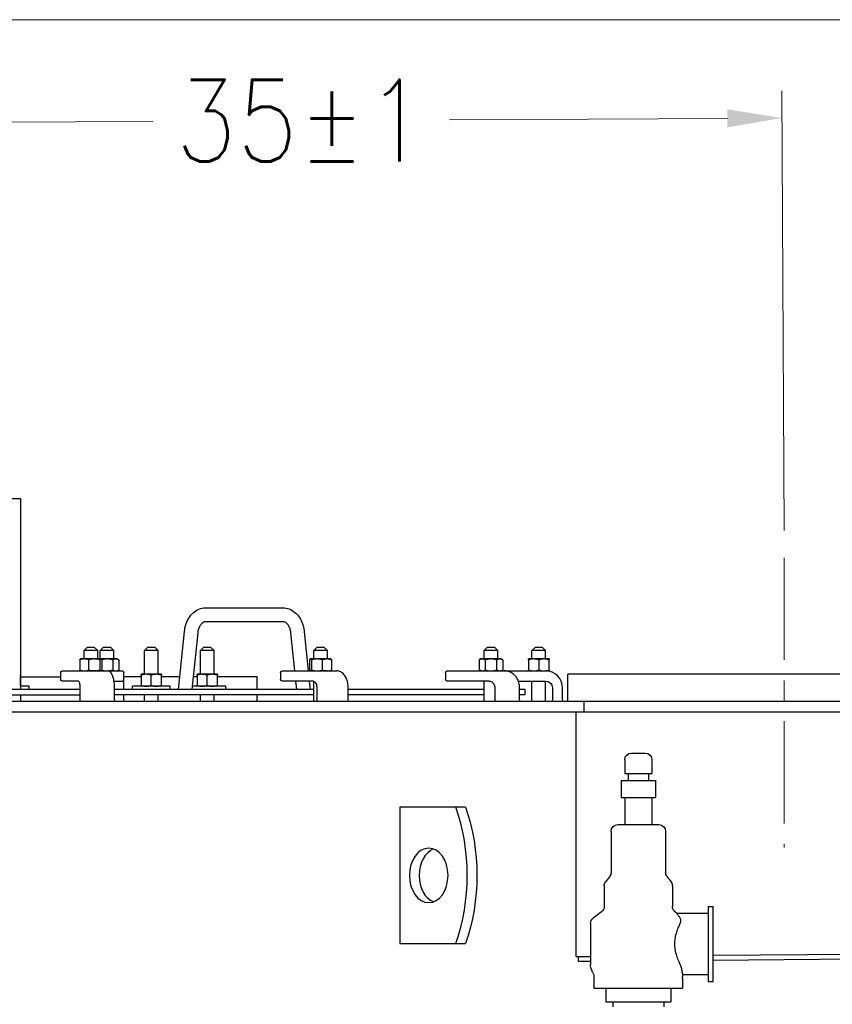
# Model space of a CAD drawing. Header units: inches. Extents: x 1 to 669, y 0 to 417.
# Tile 354 of 448: x 342 to 371, y 251 to 287. Entities that reach past the tile are written whole.
import ezdxf

# ---------------------------------------------------------------- set-up
doc = ezdxf.new("R2010")
doc.units = ezdxf.units.IN
doc.header["$LTSCALE"] = 12
doc.header["$MEASUREMENT"] = 0
doc.header["$PDMODE"] = 1
doc.linetypes.add('CSS', pattern=[0.5, 0.3125, -0.0625, 0.0625, -0.0625])
doc.layers.get('0').update_dxf_attribs({"linetype": 'CONTINUOUS'})
doc.layers.get('Defpoints').update_dxf_attribs({"linetype": 'CONTINUOUS'})
doc.layers.add('CSS', color=4, linetype='CSS', lineweight=13)
for name, color, linetype in [('D', 2, 'CONTINUOUS'), ('Q', 4, 'CONTINUOUS'), ('X', 1, 'CONTINUOUS')]:
    doc.layers.add(name, color=color, linetype=linetype)
doc.styles.get("Standard").update_dxf_attribs({"font": 'SIMPLEX.SHX', "width": 0.875})
doc.dimstyles.new('STANDARD$0', dxfattribs={"dimscale": 32, "dimtxt": 0.09375, "dimasz": 0.0625, "dimexe": 0.03125, "dimexo": 0.03125, "dimgap": 0.03125, "dimtad": 1, "dimtih": 1, "dimtoh": 1, "dimdec": 4, "dimzin": 12, "dimdsep": 46, "dimlunit": 5, "dimtxsty": 'Standard', "dimcen": -0.03125, "dimclrd": 256, "dimclre": 256, "dimclrt": 256, "dimadec": 0, "dimazin": 0, "dimtfac": 0.875, "dimtdec": 4, "dimtofl": 0, "dimtmove": 0, "dimatfit": 3, "dimfxl": 1, "dimtolj": 1, "dimtzin": 12, "dimlwd": 13, "dimlwe": 13, "dimarcsym": 0})

# ---------------------------------------------------------------- blocks, each defined once
blk = doc.blocks.new('*D25')
at = {"layer": 'D', "lineweight": 13, "transparency": 16777216}
for p, q in [((334.566, 278.682), (334.537, 284.212)), ((369.566, 268.272), (369.481, 284.397)), ((336.542, 283.222), (346.423, 283.275)), ((367.486, 283.386), (357.298, 283.332))]:
    blk.add_line(p, q, dxfattribs=at)
at = {"layer": 'D', "transparency": 16777216}
for points in [[(336.54, 283.556), (336.544, 282.889), (334.542, 283.212)], [(367.484, 283.719), (367.488, 283.053), (369.486, 283.397)]]:
    blk.add_solid(points, dxfattribs=at)
at = {"layer": 'Defpoints', "color": 0, "transparency": 16777216}
for p in [(334.542, 283.212), (334.572, 277.682), (369.572, 267.272)]:
    blk.add_point(p, dxfattribs=at)
at = {"layer": 'D', "transparency": 16777216, "insert": (351.861, 283.303), "char_height": 3, "attachment_point": 5}
blk.add_mtext('\\A1;35{}{\\C2;%%p1}', dxfattribs=at)
blk = doc.blocks.new('*D32')
at = {"layer": 'D', "lineweight": 13, "transparency": 16777216}
for p, q in [((378.509, 262.996), (415.075, 262.996)), ((414.075, 260.996), (414.075, 218.371)), ((414.075, 167.621), (414.075, 210.246)), ((370.131, 165.621), (415.075, 165.621))]:
    blk.add_line(p, q, dxfattribs=at)
at = {"layer": 'D', "transparency": 16777216}
for points in [[(413.742, 260.996), (414.408, 260.996), (414.075, 262.996)], [(413.742, 167.621), (414.408, 167.621), (414.075, 165.621)]]:
    blk.add_solid(points, dxfattribs=at)
at = {"layer": 'Defpoints', "color": 0, "transparency": 16777216}
for p in [(377.509, 262.996), (369.131, 165.621), (414.075, 165.621)]:
    blk.add_point(p, dxfattribs=at)
at = {"layer": 'D', "transparency": 16777216, "insert": (414.075, 214.308), "char_height": 3, "attachment_point": 5}
blk.add_mtext('\\A1;97{\\H0.875x;\\S1/2;}{}{\\C2;%%p1}', dxfattribs=at)
blk = doc.blocks.new('*D70')
at = {"layer": 'D', "lineweight": 13, "transparency": 16777216}
for p, q in [((327.545, 287.004), (425.205, 287.004)), ((424.205, 285.004), (424.205, 231.372)), ((424.205, 167.621), (424.205, 223.247)), ((370.131, 165.621), (425.205, 165.621))]:
    blk.add_line(p, q, dxfattribs=at)
at = {"layer": 'D', "transparency": 16777216}
for points in [[(423.871, 285.004), (424.538, 285.004), (424.205, 287.004)], [(423.871, 167.621), (424.538, 167.621), (424.205, 165.621)]]:
    blk.add_solid(points, dxfattribs=at)
at = {"layer": 'Defpoints', "color": 0, "transparency": 16777216}
for p in [(326.545, 287.004), (369.131, 165.621), (424.205, 165.621)]:
    blk.add_point(p, dxfattribs=at)
at = {"layer": 'D', "transparency": 16777216, "insert": (424.205, 227.309), "char_height": 3, "attachment_point": 5}
blk.add_mtext('\\A1;121{\\H0.875x;\\S1/2;}{}{\\C2;%%p1}', dxfattribs=at)

msp = doc.modelspace()

# ---------------------------------------------------------------- linework, layer by layer
at = {"extrusion": (-1, 4.93038e-32, -2.22045e-16)}
for p, q in [((348.35284, 265.43347), (351.19577, 265.43347)), ((348.35284, 264.93347), (351.19577, 264.93347)), ((347.35933, 262.43347), (347.57938, 264.56735)), ((347.86199, 262.43347), (348.07674, 264.51606)), ((351.47187, 264.51606), (351.61573, 263.12097)), ((351.96923, 264.56735), (352.11838, 263.12097)), ((344.02307, 263.99597), (343.89807, 263.87097)), ((344.02307, 263.99597), (344.27307, 263.99597)), ((344.27307, 263.99597), (344.39807, 263.87097)), ((344.61296, 263.99597), (344.48796, 263.87097)), ((344.61296, 263.99597), (344.86296, 263.99597)), ((344.86296, 263.99597), (344.98796, 263.87097)), ((346.23864, 263.99597), (346.11364, 263.87097)), ((346.23864, 263.99597), (346.48864, 263.99597)), ((346.48864, 263.99597), (346.61364, 263.87097)), ((348.29026, 263.99597), (348.16526, 263.87097)), ((348.29026, 263.99597), (348.54026, 263.99597)), ((348.54026, 263.99597), (348.66526, 263.87097)), ((352.44456, 263.99597), (352.31956, 263.87097)), ((352.44456, 263.99597), (352.69456, 263.99597)), ((352.69456, 263.99597), (352.81956, 263.87097)), ((358.69522, 263.99597), (358.57022, 263.87097)), ((358.69522, 263.99597), (358.94522, 263.99597)), ((358.94522, 263.99597), (359.07022, 263.87097)), ((360.44651, 263.99597), (360.32151, 263.87097)), ((360.44651, 263.99597), (360.69651, 263.99597)), ((360.69651, 263.99597), (360.82151, 263.87097)), ((344.39807, 263.87097), (343.89807, 263.87097)), ((343.89807, 263.55847), (343.89807, 263.87097)), ((344.39807, 263.55847), (344.39807, 263.87097)), ((344.98796, 263.87097), (344.48796, 263.87097)), ((344.48796, 263.55847), (344.48796, 263.87097)), ((344.98796, 263.55847), (344.98796, 263.87097)), ((346.61364, 263.87097), (346.11364, 263.87097)), ((346.11364, 262.99597), (346.11364, 263.87097)), ((346.61364, 262.99597), (346.61364, 263.87097)), ((348.66526, 263.87097), (348.16526, 263.87097)), ((348.16526, 262.99597), (348.16526, 263.87097)), ((348.66526, 262.99597), (348.66526, 263.87097)), ((352.81956, 263.87097), (352.31956, 263.87097)), ((352.31956, 263.55847), (352.31956, 263.87097)), ((352.81956, 263.55847), (352.81956, 263.87097)), ((359.07022, 263.87097), (358.57022, 263.87097)), ((358.57022, 263.55847), (358.57022, 263.87097)), ((359.07022, 263.55847), (359.07022, 263.87097)), ((360.82151, 263.87097), (360.32151, 263.87097)), ((360.32151, 263.55847), (360.32151, 263.87097)), ((360.82151, 263.55847), (360.82151, 263.87097)), ((343.74117, 263.52498), (343.74117, 263.15447)), ((343.77307, 263.55847), (343.76729, 263.55513)), ((345.11296, 263.55847), (343.77307, 263.55847)), ((344.07288, 263.15447), (344.07288, 263.52498)), ((344.47978, 263.52498), (344.47978, 263.15447)), ((344.52307, 263.55847), (344.52886, 263.55513)), ((344.55497, 263.52498), (344.55497, 263.15447)), ((344.95447, 263.52498), (344.95447, 263.15447)), ((345.11296, 263.55847), (345.17098, 263.52498)), ((345.17098, 263.52498), (345.17098, 263.15447)), ((352.16266, 263.52498), (352.16266, 263.15447)), ((352.19456, 263.55847), (352.18878, 263.55513)), ((352.94456, 263.55847), (352.19456, 263.55847)), ((352.23785, 263.52498), (352.23785, 263.15447)), ((352.64475, 263.15447), (352.64475, 263.52498)), ((352.94456, 263.55847), (352.95035, 263.55513)), ((352.97646, 263.52498), (352.97646, 263.15447)), ((358.44522, 263.55847), (358.38721, 263.52498)), ((358.38721, 263.52498), (358.38721, 263.15447)), ((359.19522, 263.55847), (358.44522, 263.55847)), ((358.60371, 263.52498), (358.60371, 263.15447)), ((359.03673, 263.15447), (359.03673, 263.52498)), ((359.19522, 263.55847), (359.25323, 263.52498)), ((359.25323, 263.52498), (359.25323, 263.15447)), ((360.94651, 263.55847), (360.19651, 263.55847)), ((360.19651, 263.52498), (360.19651, 263.15447)), ((360.57151, 263.52498), (360.57151, 263.15447)), ((360.94651, 263.15447), (360.94651, 263.52498)), ((343.0402, 263.06097), (343.0402, 262.80597)), ((343.1002, 263.12097), (345.30296, 263.12097)), ((343.77307, 263.12097), (343.76729, 263.12431)), ((344.52307, 263.12097), (344.52886, 263.12431)), ((345.11296, 263.12097), (345.17098, 263.15447)), ((345.36296, 262.43347), (345.36296, 263.06097)), ((346.73864, 262.99597), (345.98864, 262.99597)), ((345.98864, 262.96248), (345.98864, 262.59197)), ((346.36364, 262.59197), (346.36364, 262.96248)), ((346.73864, 262.59197), (346.73864, 262.96248)), ((348.79026, 262.99597), (348.04026, 262.99597)), ((348.04026, 262.96248), (348.04026, 262.59197)), ((348.41526, 262.59197), (348.41526, 262.96248)), ((348.79026, 262.59197), (348.79026, 262.96248)), ((351.09736, 263.06097), (351.09736, 262.80597)), ((351.15736, 263.12097), (353.16307, 263.12097)), ((352.19456, 263.12097), (352.18878, 263.12431)), ((352.81956, 263.1209), (352.81956, 263.12097)), ((352.94456, 263.12097), (352.95035, 263.12431)), ((357.14618, 263.06097), (357.14618, 262.80597)), ((357.20618, 263.12097), (360.94651, 263.12097)), ((358.44522, 263.12097), (358.38721, 263.15447)), ((359.07022, 263.12021), (359.07022, 263.12097)), ((359.19522, 263.12097), (359.25323, 263.15447)), ((377.50901, 262.99597), (361.63401, 262.99597)), ((361.63401, 261.99597), (361.63401, 262.99597)), ((343.69539, 262.74597), (343.1002, 262.74597)), ((344.99861, 262.74597), (345.30296, 262.74597)), ((347.05114, 262.55847), (345.67614, 262.55847)), ((345.67614, 262.43347), (345.67614, 262.55847)), ((347.05114, 262.43347), (347.05114, 262.55847)), ((349.10276, 262.55847), (347.87488, 262.55847)), ((349.10276, 262.43347), (349.10276, 262.55847)), ((352.29744, 262.74597), (351.15736, 262.74597)), ((351.6544, 262.74597), (351.68662, 262.43347)), ((352.15705, 262.74597), (352.18927, 262.43347)), ((352.31956, 261.99597), (352.31956, 262.74239)), ((358.75423, 262.74597), (357.20618, 262.74597)), ((358.57022, 261.99597), (358.57022, 262.74597)), ((359.82275, 262.74597), (360.82151, 262.74597)), ((360.32151, 261.99597), (360.32151, 262.74597)), ((360.82151, 261.99597), (360.82151, 262.74597)), ((343.74868, 262.43347), (325.39434, 262.43347)), ((334.82151, 262.24597), (343.74868, 262.24597)), ((343.74868, 262.49597), (343.74868, 262.05597)), ((345.01775, 262.05597), (345.01775, 262.49597)), ((352.31956, 262.43347), (345.01775, 262.43347)), ((352.31956, 262.24597), (345.01775, 262.24597)), ((345.36296, 262.05597), (345.36296, 262.24597)), ((346.11364, 261.99597), (346.11364, 262.24597)), ((346.61364, 261.99597), (346.61364, 262.24597)), ((348.16526, 261.99597), (348.16526, 262.24597)), ((348.66526, 261.99597), (348.66526, 262.24597)), ((352.43671, 262.49597), (352.43671, 262.05597)), ((353.58625, 262.05597), (353.58625, 262.49597)), ((358.57022, 262.43347), (353.58625, 262.43347)), ((358.57022, 262.24597), (353.58625, 262.24597)), ((358.96269, 262.49597), (358.96269, 262.05597)), ((359.86853, 262.05597), (359.86853, 262.49597)), ((360.07151, 262.43347), (359.86853, 262.43347)), ((360.07151, 262.24597), (359.86853, 262.24597)), ((360.07151, 262.24597), (360.07151, 262.43347)), ((361.07151, 262.49597), (361.07151, 262.05597)), ((361.44651, 262.05597), (361.44651, 262.49597)), ((379.94651, 261.99597), (304.57151, 261.99597)), ((344.98796, 261.99597), (344.98796, 262.00414)), ((362.2276, 261.99597), (362.2276, 261.62097)), ((304.57151, 261.62097), (379.94651, 261.62097)), ((357.87879, 258.12097), (355.47461, 258.12097)), ((355.47461, 253.12097), (357.87879, 253.12097)), ((366.97093, 252.68979), (379.94651, 252.80847)), ((361.94394, 252.64381), (362.47093, 252.64863)), ((362.47093, 252.46113), (362.0241, 252.45704)), ((379.94822, 252.62098), (366.97093, 252.50229))]:
    msp.add_line(p, q, dxfattribs=at)
for p, q in [((361.94394, 252.64381), (361.94394, 261.62097)), ((355.47461, 258.12097), (355.47461, 253.12097)), ((362.0241, 252.45704), (362.02238, 252.64453))]:
    msp.add_line(p, q)
at = {"extrusion": (2.22045e-16, -1.09476e-47, -1)}
for centre, radius, start, end in [((-343.1002, 263.06097), 0.06, 0, 90), ((-345.30296, 263.06097), 0.06, 90, 180), ((-351.15736, 263.06097), 0.06, 0, 90), ((-357.20618, 263.06097), 0.06, 0, 90), ((-343.1002, 262.80597), 0.06, 270, 360), ((-351.15736, 262.80597), 0.06, 270, 0), ((-357.20618, 262.80597), 0.06, 270, 0), ((-360.82151, 262.49597), 0.25, 90, 180), ((-343.80868, 262.05597), 0.06, 270, 360), ((-344.95775, 262.05597), 0.06, 180, 270), ((-345.30296, 262.05597), 0.06, 180, 270), ((-352.49671, 262.05597), 0.06, 270, 0), ((-353.52625, 262.05597), 0.06, 180, 270), ((-359.02269, 262.05597), 0.06, 270, 0), ((-359.80853, 262.05597), 0.06, 180, 270), ((-361.13151, 262.05597), 0.06, 270, 0), ((-361.38651, 262.05597), 0.06, 180, 270)]:
    msp.add_arc(centre, radius, start, end, dxfattribs=at)
for centre, radius, start, end in [((360.82151, 262.49597), 0.625, 0, 90), ((345.30296, 262.80597), 0.06, 270, 0)]:
    msp.add_arc(centre, radius, start, end)
for centre, major_axis, start_param, end_param in [((354.06114, 255.62097), (0, 5.5), -2.04265816, -1.09893449), ((356.88957, 255.62097), (0, 1), 0.25268026, 2.8889124)]:
    msp.add_ellipse(centre, major_axis=major_axis, ratio=0.70710678, start_param=start_param, end_param=end_param)
at = {"extrusion": (2.22045e-16, 0, -1)}
msp.add_ellipse((354.41469, 255.62097), major_axis=(0, -5.5), ratio=0.70710678, start_param=-2.04265816, end_param=-1.09893449, dxfattribs=at)
at = {"extrusion": (2.22045e-16, -1.09476e-47, -1)}
msp.add_ellipse((356.53601, 255.62097), major_axis=(0, 1), ratio=0.70710678, start_param=-3.14159265, end_param=3.14159265, dxfattribs=at)
for points, knots in [([(347.57938, 264.56735), (347.5884, 264.65479), (347.60629, 264.74094), (347.65968, 264.90557), (347.69517, 264.98407), (347.7837, 265.12822), (347.83679, 265.19391), (347.96021, 265.30588), (348.03073, 265.35212), (348.18383, 265.41561), (348.26621, 265.43294), (348.35023, 265.43347), (348.35154, 265.43347), (348.35284, 265.43347)], [4.85720148, 4.85720148, 4.85720148, 4.85720148, 5.14239824, 5.14239824, 5.42759501, 5.42759501, 5.71279178, 5.71279178, 5.99798854, 5.99798854, 6.27876111, 6.27876111, 6.28318531, 6.28318531, 6.28318531, 6.28318531]), ([(351.19577, 265.43347), (351.27352, 265.43347), (351.35109, 265.41864), (351.49956, 265.36192), (351.56979, 265.31885), (351.69506, 265.21208), (351.74989, 265.14796), (351.84187, 265.00641), (351.87909, 264.92893), (351.93593, 264.76585), (351.95556, 264.68023), (351.96737, 264.58451), (351.96834, 264.57593), (351.96923, 264.56735)], [0, 0, 0, 0, 0.26387876, 0.26387876, 0.54238985, 0.54238985, 0.82758661, 0.82758661, 1.11278338, 1.11278338, 1.39798015, 1.39798015, 1.42598383, 1.42598383, 1.42598383, 1.42598383]), ([(348.07674, 264.51606), (348.08206, 264.56768), (348.09242, 264.61775), (348.12116, 264.70896), (348.13945, 264.75013), (348.18024, 264.81993), (348.20268, 264.84856), (348.24801, 264.89337), (348.27068, 264.90879), (348.31111, 264.92812), (348.32876, 264.93229), (348.34805, 264.9334), (348.35044, 264.93347), (348.35284, 264.93347)], [4.85720148, 4.85720148, 4.85720148, 4.85720148, 5.13154504, 5.13154504, 5.40306124, 5.40306124, 5.67314606, 5.67314606, 5.95731824, 5.95731824, 6.24251501, 6.24251501, 6.28318531, 6.28318531, 6.28318531, 6.28318531]), ([(351.19577, 264.93347), (351.21258, 264.93347), (351.22961, 264.93037), (351.26883, 264.91411), (351.29099, 264.9006), (351.33731, 264.85857), (351.36126, 264.83005), (351.40384, 264.76072), (351.42263, 264.72073), (351.45259, 264.63184), (351.46374, 264.58295), (351.47069, 264.52689), (351.47131, 264.52148), (351.47187, 264.51606)], [0, 0, 0, 0, 0.28519677, 0.28519677, 0.57039353, 0.57039353, 0.8555903, 0.8555903, 1.12595912, 1.12595912, 1.39716781, 1.39716781, 1.42598383, 1.42598383, 1.42598383, 1.42598383]), ([(344.35465, 263.12097), (344.34943, 263.12097), (344.34399, 263.12094), (344.31063, 263.12067), (344.27756, 263.12019), (344.24427, 263.12019), (344.21097, 263.12019), (344.17304, 263.12067), (344.12779, 263.12094), (344.12012, 263.12097), (344.1125, 263.12097)], [-0.32527755, -0.32527755, -0.32527755, -0.32527755, -0.270018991, -0.270018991, 0, 0, 0, 0.270018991, 0.270018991, 0.32527755, 0.32527755, 0.32527755, 0.32527755]), ([(345.01775, 262.49597), (345.01775, 262.55729), (345.01443, 262.61859), (345.00141, 262.7358), (344.99171, 262.79167), (344.96643, 262.89341), (344.95091, 262.93924), (344.91383, 263.01801), (344.89253, 263.05118), (344.85205, 263.08964), (344.83698, 263.10058), (344.80292, 263.11635), (344.78381, 263.12097), (344.7645, 263.12097)], [4.71238898, 4.71238898, 4.71238898, 4.71238898, 5.02654825, 5.02654825, 5.34070751, 5.34070751, 5.65486678, 5.65486678, 5.96902604, 5.96902604, 6.12610567, 6.12610567, 6.28318531, 6.28318531, 6.28318531, 6.28318531]), ([(352.82896, 263.12097), (352.82598, 263.12097), (352.82273, 263.12094), (352.80186, 263.12067), (352.77749, 263.12019), (352.75035, 263.12019), (352.7232, 263.12019), (352.68969, 263.12067), (352.64648, 263.12094), (352.63904, 263.12097), (352.63156, 263.12097)], [-0.32527755, -0.32527755, -0.32527755, -0.32527755, -0.270018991, -0.270018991, 0, 0, 0, 0.270018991, 0.270018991, 0.32527755, 0.32527755, 0.32527755, 0.32527755]), ([(353.58625, 262.49597), (353.58625, 262.55918), (353.57983, 262.62237), (353.55458, 262.74329), (353.53575, 262.801), (353.48675, 262.90592), (353.45659, 262.95314), (353.38637, 263.03251), (353.34622, 263.0647), (353.2602, 263.10818), (353.21453, 263.12006), (353.16673, 263.12096), (353.1649, 263.12097), (353.16307, 263.12097)], [4.71238898, 4.71238898, 4.71238898, 4.71238898, 5.02654825, 5.02654825, 5.34070751, 5.34070751, 5.65486678, 5.65486678, 5.96902604, 5.96902604, 6.27115649, 6.27115649, 6.28318531, 6.28318531, 6.28318531, 6.28318531]), ([(359.10115, 263.12097), (359.10077, 263.12097), (359.1001, 263.12094), (359.09424, 263.12067), (359.08151, 263.12019), (359.06379, 263.12019), (359.04607, 263.12019), (359.02103, 263.12067), (358.98506, 263.12094), (358.97875, 263.12097), (358.9723, 263.12097)], [-0.32527755, -0.32527755, -0.32527755, -0.32527755, -0.270018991, -0.270018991, 0, 0, 0, 0.270018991, 0.270018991, 0.32527755, 0.32527755, 0.32527755, 0.32527755]), ([(359.86853, 262.49597), (359.86853, 262.56058), (359.85968, 262.62518), (359.825, 262.74846), (359.79916, 262.80712), (359.73258, 262.91293), (359.69183, 262.96007), (359.59896, 263.03799), (359.54682, 263.06874), (359.43634, 263.11019), (359.37804, 263.12091), (359.31955, 263.12097), (359.31939, 263.12097), (359.31923, 263.12097)], [4.71238898, 4.71238898, 4.71238898, 4.71238898, 5.02654825, 5.02654825, 5.34070751, 5.34070751, 5.65486678, 5.65486678, 5.96902604, 5.96902604, 6.28231893, 6.28231893, 6.28318531, 6.28318531, 6.28318531, 6.28318531]), ([(343.69293, 262.7483), (343.69293, 262.7483), (343.69335, 262.748), (343.69586, 262.74562), (343.69935, 262.74157), (343.7078, 262.72772), (343.71293, 262.71722), (343.72343, 262.6893), (343.72877, 262.67108), (343.73816, 262.62831), (343.74208, 262.60335), (343.74733, 262.5509), (343.74868, 262.52344), (343.74868, 262.49597)], [0.23195651, 0.23195651, 0.23195651, 0.23195651, 0.31415927, 0.31415927, 0.51092097, 0.51092097, 0.7374957, 0.7374957, 0.99985359, 0.99985359, 1.28617292, 1.28617292, 1.57079633, 1.57079633, 1.57079633, 1.57079633]), ([(352.29744, 262.74597), (352.30854, 262.74597), (352.31979, 262.7434), (352.34412, 262.7311), (352.35709, 262.72118), (352.38134, 262.69378), (352.39258, 262.67689), (352.41178, 262.63752), (352.41978, 262.61516), (352.4315, 262.56678), (352.43516, 262.54073), (352.43657, 262.50823), (352.43671, 262.5021), (352.43671, 262.49597)], [0, 0, 0, 0, 0.31415927, 0.31415927, 0.62831853, 0.62831853, 0.9216891, 0.9216891, 1.21061735, 1.21061735, 1.50304201, 1.50304201, 1.57079633, 1.57079633, 1.57079633, 1.57079633]), ([(358.75423, 262.74597), (358.77508, 262.74597), (358.79596, 262.74219), (358.83627, 262.72706), (358.8557, 262.7157), (358.89123, 262.6859), (358.90728, 262.66745), (358.9338, 262.62531), (358.94432, 262.6017), (358.95855, 262.55188), (358.96236, 262.52573), (358.96269, 262.49833), (358.96269, 262.49715), (358.96269, 262.49597)], [0, 0, 0, 0, 0.31415927, 0.31415927, 0.62831853, 0.62831853, 0.9424778, 0.9424778, 1.2522067, 1.2522067, 1.55708235, 1.55708235, 1.57079633, 1.57079633, 1.57079633, 1.57079633])]:
    msp.add_open_spline(points, degree=3, knots=knots)
for points, weights in [([(343.90703, 263.55847), (343.83005, 263.55847), (343.74117, 263.52498)], [1, 1.07229945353, 1.06727231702]), ([(343.74117, 263.52498), (343.75507, 263.54808), (343.76729, 263.55513)], [1.06727231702, 1.07073424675, 1.03752507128]), ([(344.07288, 263.52498), (343.984, 263.55847), (343.90703, 263.55847)], [1.06727231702, 1.07229945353, 1]), ([(344.27633, 263.55847), (344.18191, 263.55847), (344.07288, 263.52498)], [1, 1.07229945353, 1.06727231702]), ([(344.47978, 263.52498), (344.37075, 263.55847), (344.27633, 263.55847)], [1.06727231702, 1.07229945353, 1]), ([(344.51738, 263.55847), (344.49993, 263.55847), (344.47978, 263.52498)], [1, 1.07229945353, 1.06727231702]), ([(344.55497, 263.52498), (344.53482, 263.55847), (344.51738, 263.55847)], [1.06727231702, 1.07229945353, 1]), ([(344.73796, 263.55847), (344.64925, 263.55847), (344.55001, 263.5328)], [1, 1.06329824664, 1.06732550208]), ([(344.95447, 263.52498), (344.83844, 263.55847), (344.73796, 263.55847)], [1.06727231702, 1.07229945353, 1]), ([(345.06272, 263.55847), (345.01248, 263.55847), (344.95447, 263.52498)], [1, 1.07229945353, 1.06727231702]), ([(345.17098, 263.52498), (345.11296, 263.55847), (345.06272, 263.55847)], [1.06727231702, 1.07229945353, 1]), ([(352.20026, 263.55847), (352.18281, 263.55847), (352.16266, 263.52498)], [1, 1.07229945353, 1.06727231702]), ([(352.23785, 263.52498), (352.21771, 263.55847), (352.20026, 263.55847)], [1.06727231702, 1.07229945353, 1]), ([(352.4413, 263.55847), (352.34688, 263.55847), (352.23785, 263.52498)], [1, 1.07229945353, 1.06727231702]), ([(352.64475, 263.52498), (352.53573, 263.55847), (352.4413, 263.55847)], [1.06727231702, 1.07229945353, 1]), ([(352.81061, 263.55847), (352.73363, 263.55847), (352.64475, 263.52498)], [1, 1.07229945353, 1.06727231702]), ([(352.97646, 263.52498), (352.88758, 263.55847), (352.81061, 263.55847)], [1.06727231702, 1.07229945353, 1]), ([(352.95035, 263.55513), (352.96257, 263.54808), (352.97646, 263.52498)], [1.03752507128, 1.07073424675, 1.06727231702]), ([(358.49546, 263.55847), (358.44522, 263.55847), (358.38721, 263.52498)], [1, 1.07229945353, 1.06727231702]), ([(358.60371, 263.52498), (358.5457, 263.55847), (358.49546, 263.55847)], [1.06727231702, 1.07229945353, 1]), ([(358.82022, 263.55847), (358.71974, 263.55847), (358.60371, 263.52498)], [1, 1.07229945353, 1.06727231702]), ([(359.03673, 263.52498), (358.9207, 263.55847), (358.82022, 263.55847)], [1.06727231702, 1.07229945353, 1]), ([(359.14498, 263.55847), (359.09474, 263.55847), (359.03673, 263.52498)], [1, 1.07229945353, 1.06727231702]), ([(359.25323, 263.52498), (359.19522, 263.55847), (359.14498, 263.55847)], [1.06727231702, 1.07229945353, 1]), ([(360.19651, 263.52498), (360.19651, 263.55847), (360.19651, 263.55847)], [1.06727231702, 1.07229945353, 1]), ([(360.38401, 263.55847), (360.29699, 263.55847), (360.19651, 263.52498)], [1, 1.07229945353, 1.06727231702]), ([(360.57151, 263.52498), (360.47103, 263.55847), (360.38401, 263.55847)], [1.06727231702, 1.07229945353, 1]), ([(360.75901, 263.55847), (360.67199, 263.55847), (360.57151, 263.52498)], [1, 1.07229945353, 1.06727231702]), ([(360.94651, 263.52498), (360.84603, 263.55847), (360.75901, 263.55847)], [1.06727231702, 1.07229945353, 1]), ([(360.94651, 263.55847), (360.94651, 263.55847), (360.94651, 263.52498)], [1, 1.07229945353, 1.06727231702]), ([(343.76729, 263.12431), (343.75507, 263.13137), (343.74117, 263.15447)], [1.03752507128, 1.07073424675, 1.06727231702]), ([(343.74117, 263.15447), (343.83005, 263.12097), (343.90703, 263.12097)], [1.06727231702, 1.07229945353, 1]), ([(343.90703, 263.12097), (343.984, 263.12097), (344.07288, 263.15447)], [1, 1.07229945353, 1.06727231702]), ([(344.07288, 263.15447), (344.18191, 263.12097), (344.27633, 263.12097)], [1.06727231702, 1.07229945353, 1]), ([(344.27633, 263.12097), (344.37075, 263.12097), (344.47978, 263.15447)], [1, 1.07229945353, 1.06727231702]), ([(344.47978, 263.15447), (344.49993, 263.12097), (344.51738, 263.12097)], [1.06727231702, 1.07229945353, 1]), ([(344.51738, 263.12097), (344.53482, 263.12097), (344.55497, 263.15447)], [1, 1.07229945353, 1.06727231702]), ([(344.55001, 263.14664), (344.64925, 263.12097), (344.73796, 263.12097)], [1.06732550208, 1.06329824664, 1]), ([(344.73796, 263.12097), (344.83844, 263.12097), (344.95447, 263.15447)], [1, 1.07229945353, 1.06727231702]), ([(344.95447, 263.15447), (345.01248, 263.12097), (345.06272, 263.12097)], [1.06727231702, 1.07229945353, 1]), ([(345.06272, 263.12097), (345.11296, 263.12097), (345.17098, 263.15447)], [1, 1.07229945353, 1.06727231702]), ([(345.98864, 262.96248), (345.98864, 262.99597), (345.98864, 262.99597)], [1.06727231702, 1.07229945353, 1]), ([(346.17614, 262.99597), (346.08912, 262.99597), (345.98864, 262.96248)], [1, 1.07229945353, 1.06727231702]), ([(346.36364, 262.96248), (346.26316, 262.99597), (346.17614, 262.99597)], [1.06727231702, 1.07229945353, 1]), ([(346.55114, 262.99597), (346.46412, 262.99597), (346.36364, 262.96248)], [1, 1.07229945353, 1.06727231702]), ([(346.73864, 262.96248), (346.63816, 262.99597), (346.55114, 262.99597)], [1.06727231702, 1.07229945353, 1]), ([(346.73864, 262.99597), (346.73864, 262.99597), (346.73864, 262.96248)], [1, 1.07229945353, 1.06727231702]), ([(348.04026, 262.96248), (348.04026, 262.99597), (348.04026, 262.99597)], [1.06727231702, 1.07229945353, 1]), ([(348.22776, 262.99597), (348.14074, 262.99597), (348.04026, 262.96248)], [1, 1.07229945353, 1.06727231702]), ([(348.41526, 262.96248), (348.31478, 262.99597), (348.22776, 262.99597)], [1.06727231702, 1.07229945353, 1]), ([(348.60276, 262.99597), (348.51574, 262.99597), (348.41526, 262.96248)], [1, 1.07229945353, 1.06727231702]), ([(348.79026, 262.96248), (348.68978, 262.99597), (348.60276, 262.99597)], [1.06727231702, 1.07229945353, 1]), ([(348.79026, 262.99597), (348.79026, 262.99597), (348.79026, 262.96248)], [1, 1.07229945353, 1.06727231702]), ([(352.16266, 263.15447), (352.18281, 263.12097), (352.20026, 263.12097)], [1.06727231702, 1.07229945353, 1]), ([(352.20026, 263.12097), (352.21771, 263.12097), (352.23785, 263.15447)], [1, 1.07229945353, 1.06727231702]), ([(352.23785, 263.15447), (352.34688, 263.12097), (352.4413, 263.12097)], [1.06727231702, 1.07229945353, 1]), ([(352.4413, 263.12097), (352.53573, 263.12097), (352.64475, 263.15447)], [1, 1.07229945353, 1.06727231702]), ([(352.64475, 263.15447), (352.73363, 263.12097), (352.81061, 263.12097)], [1.06727231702, 1.07229945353, 1]), ([(352.81061, 263.12097), (352.88758, 263.12097), (352.97646, 263.15447)], [1, 1.07229945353, 1.06727231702]), ([(352.97646, 263.15447), (352.96257, 263.13137), (352.95035, 263.12431)], [1.06727231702, 1.07073424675, 1.03752507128]), ([(358.38721, 263.15447), (358.44522, 263.12097), (358.49546, 263.12097)], [1.06727231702, 1.07229945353, 1]), ([(358.49546, 263.12097), (358.5457, 263.12097), (358.60371, 263.15447)], [1, 1.07229945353, 1.06727231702]), ([(358.60371, 263.15447), (358.71974, 263.12097), (358.82022, 263.12097)], [1.06727231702, 1.07229945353, 1]), ([(358.82022, 263.12097), (358.9207, 263.12097), (359.03673, 263.15447)], [1, 1.07229945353, 1.06727231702]), ([(359.03673, 263.15447), (359.09474, 263.12097), (359.14498, 263.12097)], [1.06727231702, 1.07229945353, 1]), ([(359.14498, 263.12097), (359.19522, 263.12097), (359.25323, 263.15447)], [1, 1.07229945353, 1.06727231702]), ([(360.19651, 263.15447), (360.29699, 263.12097), (360.38401, 263.12097)], [1.06727231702, 1.07229945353, 1]), ([(360.19651, 263.12097), (360.19651, 263.12097), (360.19651, 263.15447)], [1, 1.07229945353, 1.06727231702]), ([(360.38401, 263.12097), (360.47103, 263.12097), (360.57151, 263.15447)], [1, 1.07229945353, 1.06727231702]), ([(360.57151, 263.15447), (360.67199, 263.12097), (360.75901, 263.12097)], [1.06727231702, 1.07229945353, 1]), ([(360.75901, 263.12097), (360.84603, 263.12097), (360.94651, 263.15447)], [1, 1.07229945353, 1.06727231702]), ([(360.94651, 263.15447), (360.94651, 263.12097), (360.94651, 263.12097)], [1.06727231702, 1.07229945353, 1]), ([(345.98864, 262.59197), (346.08912, 262.55847), (346.17614, 262.55847)], [1.06727231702, 1.07229945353, 1]), ([(345.98864, 262.55847), (345.98864, 262.55847), (345.98864, 262.59197)], [1, 1.07229945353, 1.06727231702]), ([(346.17614, 262.55847), (346.26316, 262.55847), (346.36364, 262.59197)], [1, 1.07229945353, 1.06727231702]), ([(346.36364, 262.59197), (346.46412, 262.55847), (346.55114, 262.55847)], [1.06727231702, 1.07229945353, 1]), ([(346.55114, 262.55847), (346.63816, 262.55847), (346.73864, 262.59197)], [1, 1.07229945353, 1.06727231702]), ([(346.73864, 262.59197), (346.73864, 262.55847), (346.73864, 262.55847)], [1.06727231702, 1.07229945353, 1]), ([(348.04026, 262.59197), (348.14074, 262.55847), (348.22776, 262.55847)], [1.06727231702, 1.07229945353, 1]), ([(348.04026, 262.55847), (348.04026, 262.55847), (348.04026, 262.59197)], [1, 1.07229945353, 1.06727231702]), ([(348.22776, 262.55847), (348.31478, 262.55847), (348.41526, 262.59197)], [1, 1.07229945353, 1.06727231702]), ([(348.41526, 262.59197), (348.51574, 262.55847), (348.60276, 262.55847)], [1.06727231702, 1.07229945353, 1]), ([(348.60276, 262.55847), (348.68978, 262.55847), (348.79026, 262.59197)], [1, 1.07229945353, 1.06727231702]), ([(348.79026, 262.59197), (348.79026, 262.55847), (348.79026, 262.55847)], [1.06727231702, 1.07229945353, 1])]:
    msp.add_rational_spline(points, weights, degree=2)
at = {"layer": 'CSS'}
msp.add_line((369.57151, 267.27192), (369.57151, 256.64392), dxfattribs=at)
at = {"layer": 'Q', "extrusion": (-1, 4.93038e-32, -2.22045e-16)}
for p, q in [((363.97093, 260.10717), (364.47093, 260.10717)), ((363.72093, 259.85717), (363.72093, 259.35717)), ((364.72093, 259.85717), (364.72093, 259.35717)), ((363.72093, 259.35717), (364.72093, 259.35717)), ((363.84593, 259.35717), (363.84593, 259.10717)), ((364.59593, 259.35717), (364.59593, 259.10717)), ((363.59593, 259.10717), (364.84593, 259.10717)), ((363.59593, 259.10717), (363.59593, 258.48217)), ((364.84593, 259.10717), (364.84593, 258.48217)), ((363.59593, 258.48217), (364.84593, 258.48217)), ((363.72093, 258.48217), (363.72093, 257.48217)), ((364.72093, 258.48217), (364.72093, 257.48217)), ((363.47093, 257.48217), (364.97093, 257.48217)), ((363.22093, 257.23217), (363.22093, 255.73217)), ((365.22093, 257.23217), (365.22093, 255.73217)), ((363.17093, 255.58217), (363.02093, 255.38217)), ((365.27093, 255.58217), (365.42093, 255.38217)), ((362.97093, 255.23217), (362.97093, 254.48217)), ((365.47093, 255.23217), (365.47093, 254.48217)), ((362.87093, 254.28217), (362.57093, 254.05717)), ((365.57093, 254.28217), (365.63759, 254.23217)), ((365.63759, 254.23217), (366.78343, 254.23217)), ((366.78343, 254.48217), (366.78343, 251.73217)), ((366.78343, 254.48217), (366.97093, 254.48217)), ((366.97093, 251.73217), (366.97093, 254.48217)), ((362.47093, 253.85717), (362.47093, 252.35717)), ((362.55747, 252.04948), (362.50939, 252.16486)), ((362.59593, 251.85717), (362.59593, 251.48217)), ((365.84593, 251.85717), (365.84593, 251.48217)), ((365.8618, 251.98217), (366.78343, 251.98217)), ((366.78343, 251.73217), (366.97093, 251.73217)), ((362.59593, 251.48217), (365.84593, 251.48217)), ((363.03343, 251.48217), (363.03343, 250.98217)), ((365.40843, 251.48217), (365.40843, 250.98217)), ((363.03343, 250.98217), (365.40843, 250.98217)), ((363.28343, 250.98217), (363.28343, 250.80407)), ((365.15843, 250.98217), (365.15843, 250.80407))]:
    msp.add_line(p, q, dxfattribs=at)
at = {"layer": 'Q', "extrusion": (2.22045e-16, -1.09476e-47, -1)}
for centre, radius, start, end in [((-363.97093, 259.85717), 0.25, 0, 90), ((-364.47093, 259.85717), 0.25, 90, 180), ((-363.47093, 257.23217), 0.25, 360, 90), ((-364.97093, 257.23217), 0.25, 90, 180), ((-362.97093, 255.73217), 0.25, 180, 216.869898), ((-365.47093, 255.73217), 0.25, 323.130102, 360), ((-363.22093, 255.23217), 0.25, 0, 36.869898), ((-365.22093, 255.23217), 0.25, 143.130102, 180), ((-362.72093, 254.48217), 0.25, 180, 233.130102), ((-365.72093, 254.48217), 0.25, 306.869898, 0), ((-362.72093, 253.85717), 0.25, 360, 53.130102), ((-362.97093, 252.35717), 0.5, 337.380135, 360), ((-362.09593, 251.85717), 0.5, 157.380135, 180), ((-366.34593, 251.85717), 0.5, 360, 14.477512)]:
    msp.add_arc(centre, radius, start, end, dxfattribs=at)
at = {"layer": 'Q'}
for points, knots in [([(365.75695, 254.05717), (365.74582, 254.07087), (365.73562, 254.08387), (365.71105, 254.11625), (365.69737, 254.13551), (365.67439, 254.1697), (365.66506, 254.18462), (365.64349, 254.22055), (365.63759, 254.23217), (365.63759, 254.23217)], [4.82602548, 4.82602548, 4.82602548, 4.82602548, 5.03301921, 5.03301921, 5.37632429, 5.37632429, 5.71962937, 5.71962937, 6.40623953, 6.40623953, 6.40623953, 6.40623953]), ([(365.75695, 253.85717), (365.7695, 253.88287), (365.77802, 253.90851), (365.78655, 253.95767), (365.78661, 253.98091), (365.77784, 254.02403), (365.769, 254.04237), (365.75695, 254.05717)], [-6.073105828, -6.073105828, -6.073105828, -6.073105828, -5.793581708, -5.793581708, -5.517035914, -5.517035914, -5.231049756, -5.231049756, -5.231049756, -5.231049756]), ([(365.75695, 252.35717), (365.73893, 252.39408), (365.72051, 252.43387), (365.67683, 252.53642), (365.65204, 252.60173), (365.60947, 252.73915), (365.59172, 252.8114), (365.56766, 252.95859), (365.5614, 253.03354), (365.5614, 253.10717), (365.5614, 253.1808), (365.56766, 253.25575), (365.59172, 253.40294), (365.60947, 253.47519), (365.65204, 253.61261), (365.67683, 253.67792), (365.72051, 253.78047), (365.73893, 253.82027), (365.75695, 253.85717)], [15.79571201, 15.79571201, 15.79571201, 15.79571201, 16.18928637, 16.18928637, 16.75035922, 16.75035922, 17.31143208, 17.31143208, 17.87250493, 17.87250493, 17.87250493, 18.43357779, 18.43357779, 18.99465064, 18.99465064, 19.5557235, 19.5557235, 19.94929785, 19.94929785, 19.94929785, 19.94929785]), ([(365.81833, 252.16486), (365.81222, 252.2072), (365.80005, 252.25462), (365.77319, 252.32224), (365.76554, 252.33961), (365.75695, 252.35717)], [-15.672999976, -15.672999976, -15.672999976, -15.672999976, -15.110182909, -15.110182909, -14.920133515, -14.920133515, -14.920133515, -14.920133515]), ([(365.83963, 252.04948), (365.83476, 252.07109), (365.82922, 252.09779), (365.82205, 252.14014), (365.82014, 252.15226), (365.81833, 252.16486)], [15.676095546, 15.676095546, 15.676095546, 15.676095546, 16.129002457, 16.129002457, 16.298759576, 16.298759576, 16.298759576, 16.298759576]), ([(365.8618, 251.98217), (365.8618, 251.98217), (365.86055, 251.98502), (365.85525, 251.99817), (365.85043, 252.0104), (365.84341, 252.03409), (365.84141, 252.04152), (365.83963, 252.04948)], [0, 0, 0, 0, 0.352685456, 0.352685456, 0.811672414, 0.811672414, 0.997138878, 0.997138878, 0.997138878, 0.997138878])]:
    msp.add_open_spline(points, degree=3, knots=knots, dxfattribs=at)
at = {"layer": 'X', "extrusion": (-1, 4.93038e-32, -2.22045e-16)}
for p, q in [((327.57471, 269.44597), (341.56831, 269.44597)), ((341.56831, 269.44597), (341.56831, 262.43347)), ((341.57151, 262.99597), (341.56831, 262.99597)), ((341.57151, 262.59197), (341.57151, 262.96248)), ((341.57151, 262.90714), (343.0402, 262.90836)), ((345.36296, 262.9103), (345.98864, 262.91082)), ((346.73864, 262.91145), (347.40868, 262.91201)), ((347.91137, 262.91243), (348.04026, 262.91253)), ((348.79026, 262.91316), (350.23861, 262.91437)), ((350.23861, 262.91437), (350.23901, 262.43347)), ((341.88401, 262.55847), (341.56831, 262.55847)), ((341.88401, 262.43347), (341.88401, 262.55847)), ((341.56831, 262.24597), (341.56831, 261.99597)), ((350.23917, 262.24597), (350.23938, 261.99597))]:
    msp.add_line(p, q, dxfattribs=at)
at = {"layer": 'X'}
for points, weights in [([(341.57151, 262.96248), (341.56991, 262.96301), (341.56831, 262.96354)], [1.06727231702, 1.06735216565, 1.06741250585]), ([(341.57151, 262.99597), (341.57151, 262.99597), (341.57151, 262.96248)], [1, 1.07229945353, 1.06727231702]), ([(341.56831, 262.59091), (341.56991, 262.59143), (341.57151, 262.59197)], [1.06741250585, 1.06735216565, 1.06727231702]), ([(341.57151, 262.59197), (341.57151, 262.55847), (341.57151, 262.55847)], [1.06727231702, 1.07229945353, 1])]:
    msp.add_rational_spline(points, weights, degree=2, dxfattribs=at)

# ---------------------------------------------------------------- dimensions: what is measured, and where the dimension line sits
at = {"layer": 'D'}
for base, p1, p2, angle, picture, middle in [((424.20482, 165.62097), (326.54465, 287.0038), (369.1312, 165.62097), 90, '*D70', (424.20482, 227.30911)), ((334.54223, 283.21167), (369.57151, 267.27192), (334.57151, 277.68239), 180.303338, '*D25', (351.86061, 283.30336))]:
    dim = msp.add_linear_dim(base=base, p1=p1, p2=p2, angle=angle, text='<>{}{\\C2;%%p1}', dimstyle='STANDARD$0', override={"dimdec": 1, "dimtp": 1, "dimtm": 1, "dimarcsym": 1}, dxfattribs=at)
    dim.commit()
    dim.dimension.update_dxf_attribs({"geometry": picture, "text_midpoint": middle, "dimtype": 160})
dim = msp.add_linear_dim(base=(414.07513, 165.62097), p1=(377.50901, 262.99597), p2=(369.1312, 165.62097), angle=90, text='<>{}{\\C2;%%p1}', dimstyle='STANDARD$0', override={"dimdec": 1, "dimtp": 1, "dimtm": 1, "dimtdec": 4, "dimtzin": 12, "dimarcsym": 1}, dxfattribs=at)
dim.commit()
dim.dimension.update_dxf_attribs({"geometry": '*D32', "text_midpoint": (414.07513, 214.30847)})

doc.saveas('drawing.dxf')
